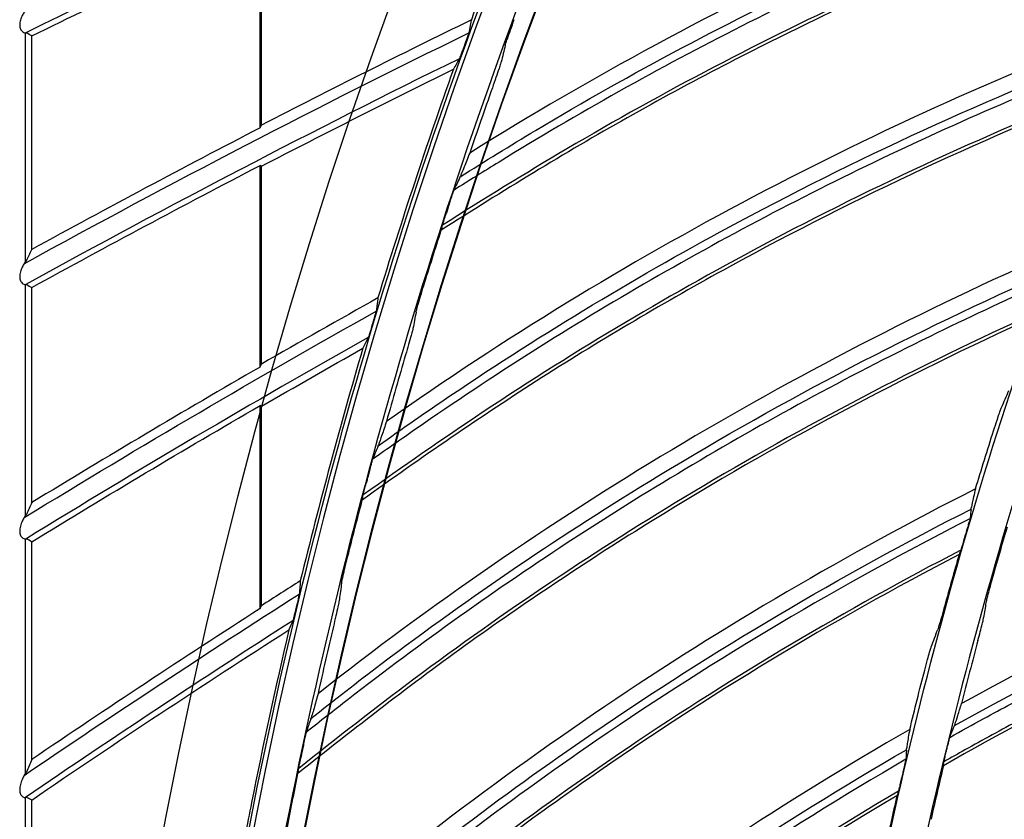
# Model space of a CAD drawing. Header units: centimetres. Extents: x 8435 to 34224, y 15581 to 23928.
# Tile 797 of 1056: x 14681.78 to 14687.27, y 23893.93 to 23898.38. Entities that reach past the tile are written whole.
import ezdxf

# ---------------------------------------------------------------- set-up
doc = ezdxf.new("R2010")
doc.units = ezdxf.units.CM
doc.header["$LTSCALE"] = 0.2
doc.layers.add('1', color=7, linetype='Continuous', true_color=0xffffff)

# ---------------------------------------------------------------- blocks, each defined once
blk = doc.blocks.new('A$C992146fe')
at = {"layer": '1', "color": 0, "linetype": 'Continuous'}
for p, q in [((509.643, 345.178), (509.643, 347.415)), ((509.657, 345.208), (509.657, 347.406)), ((507.026, 346.237), (507.026, 343.68)), ((507.099, 343.825), (507.099, 346.202)), ((509.643, 342.517), (509.643, 344.76)), ((509.657, 342.548), (509.657, 344.751)), ((507.026, 343.433), (507.026, 340.855)), ((507.099, 341.006), (507.099, 343.401)), ((509.643, 339.825), (509.643, 342.087)), ((509.657, 339.858), (509.657, 342.079)), ((507.026, 340.6), (507.026, 337.985)), ((507.099, 338.145), (507.099, 340.57)), ((507.026, 337.722), (507.026, 335.051)), ((507.099, 335.22), (507.099, 337.695))]:
    blk.add_line(p, q, dxfattribs=at)
at = {"layer": '1', "color": 0, "linetype": 'Continuous', "extrusion": (0, 0, -1)}
for radius in [59.146, 58.16, 57.606, 57.6]:
    blk.add_circle((-566.677, 326.301), radius, dxfattribs=at)
at = {"layer": '1', "color": 0, "linetype": 'Continuous'}
for centre, radius, start, end in [((558.165, 242.394), 115.75, 112.93922, 116.21606), ((562.883, 242.05), 115.75, 116.1534, 118.84999), ((562.883, 242.05), 116.06, 117.30461, 118.7273), ((567.613, 241.97), 115.75, 119.36778, 121.55934), ((567.613, 241.97), 116.06, 119.96528, 121.4259), ((572.339, 242.157), 116.06, 122.69749, 124.20279), ((572.339, 242.157), 115.75, 122.58209, 124.34805)]:
    blk.add_arc(centre, radius, start, end, dxfattribs=at)
at = {"layer": '1', "color": 0, "linetype": 'Continuous', "extrusion": (0, 0, -1)}
for centre, radius, start, end in [((-558.165, 242.394), 115.688, 63.8065, 65.20245), ((-562.883, 242.05), 115.962, 61.19823, 63.9554), ((-562.883, 242.05), 115.688, 61.1717, 62.60026), ((-567.613, 241.97), 115.962, 58.49523, 60.74102), ((-567.613, 241.97), 115.688, 58.46148, 59.92846), ((-572.339, 242.157), 115.962, 55.71343, 57.52671), ((-572.339, 242.157), 115.688, 55.67193, 57.37322)]:
    blk.add_arc(centre, radius, start, end, dxfattribs=at)
at = {"layer": '1', "color": 0, "linetype": 'Continuous'}
for points, knots in [([(624.857, 326.301), (624.857, 328.223), (624.762, 330.138), (624.383, 333.958), (624.098, 335.86), (622.977, 341.462), (621.873, 345.087), (619.685, 350.361), (618.862, 352.1), (617.053, 355.475), (616.072, 357.106), (612.907, 361.834), (610.5, 364.768), (606.433, 368.83), (605.008, 370.119), (602.065, 372.53), (600.541, 373.658), (597.389, 375.762), (595.761, 376.737), (592.4, 378.533), (590.656, 379.357), (585.357, 381.547), (581.728, 382.644), (574.279, 384.124), (570.423, 384.503), (562.822, 384.498), (559.05, 384.127), (553.436, 383.011), (551.564, 382.542), (547.912, 381.432), (546.124, 380.791), (540.872, 378.614), (537.512, 376.823), (531.127, 372.556), (528.194, 370.144), (524.172, 366.123), (522.894, 364.715), (520.468, 361.762), (519.32, 360.213), (516.144, 355.459), (514.358, 352.117), (512.171, 346.846), (511.523, 345.038), (510.409, 341.37), (509.947, 339.523), (508.836, 333.94), (508.46, 330.166), (508.456, 324.423), (508.55, 322.501), (508.923, 318.712), (509.201, 316.836), (509.938, 313.119), (510.397, 311.278), (511.5, 307.633), (512.147, 305.818), (514.341, 300.515), (516.129, 297.171), (519.287, 292.434), (520.42, 290.902), (522.851, 287.935), (524.139, 286.513), (528.17, 282.478), (531.097, 280.071), (535.849, 276.887), (537.503, 275.893), (540.87, 274.09), (542.588, 273.277), (547.839, 271.097), (551.472, 269.985), (559.009, 268.478), (562.79, 268.106), (568.476, 268.098), (570.374, 268.188), (574.175, 268.557), (576.084, 268.838), (581.697, 269.948), (585.325, 271.045), (590.597, 273.218), (592.332, 274.034), (595.718, 275.839), (597.353, 276.817), (602.091, 279.975), (605.028, 282.374), (609.092, 286.424), (610.388, 287.85), (612.809, 290.791), (613.941, 292.314), (616.051, 295.461), (617.029, 297.086), (618.83, 300.439), (619.656, 302.175), (621.864, 307.483), (622.973, 311.125), (624.099, 316.741), (624.384, 318.646), (624.762, 322.463), (624.857, 324.379), (624.857, 326.301)], [0, 0, 0, 0, 0.015625, 0.015625, 0.03125, 0.03125, 0.0625, 0.0625, 0.078125, 0.078125, 0.09375, 0.09375, 0.125, 0.125, 0.140625, 0.140625, 0.15625, 0.15625, 0.171875, 0.171875, 0.1875, 0.1875, 0.21875, 0.21875, 0.25, 0.25, 0.28125, 0.28125, 0.296875, 0.296875, 0.3125, 0.3125, 0.34375, 0.34375, 0.375, 0.375, 0.390625, 0.390625, 0.40625, 0.40625, 0.4375, 0.4375, 0.453125, 0.453125, 0.46875, 0.46875, 0.5, 0.5, 0.515625, 0.515625, 0.53125, 0.53125, 0.546875, 0.546875, 0.5625, 0.5625, 0.59375, 0.59375, 0.609375, 0.609375, 0.625, 0.625, 0.65625, 0.65625, 0.671875, 0.671875, 0.6875, 0.6875, 0.71875, 0.71875, 0.75, 0.75, 0.765625, 0.765625, 0.78125, 0.78125, 0.8125, 0.8125, 0.828125, 0.828125, 0.84375, 0.84375, 0.875, 0.875, 0.890625, 0.890625, 0.90625, 0.90625, 0.921875, 0.921875, 0.9375, 0.9375, 0.96875, 0.96875, 0.984375, 0.984375, 1, 1, 1, 1]), ([(624.457, 326.301), (624.457, 324.392), (624.363, 322.49), (623.987, 318.698), (623.704, 316.807), (622.586, 311.229), (621.485, 307.612), (619.292, 302.341), (618.472, 300.616), (616.683, 297.287), (615.712, 295.673), (613.616, 292.547), (612.491, 291.035), (610.088, 288.114), (608.801, 286.698), (604.764, 282.676), (601.848, 280.293), (597.142, 277.157), (595.518, 276.185), (592.155, 274.394), (590.433, 273.583), (585.196, 271.424), (581.593, 270.335), (576.02, 269.233), (574.124, 268.954), (570.349, 268.587), (568.464, 268.498), (562.817, 268.506), (559.061, 268.875), (551.576, 270.373), (547.969, 271.476), (542.753, 273.642), (541.048, 274.449), (537.703, 276.24), (536.061, 277.227), (531.341, 280.388), (528.434, 282.779), (524.431, 286.787), (523.152, 288.199), (520.738, 291.145), (519.613, 292.667), (516.476, 297.371), (514.701, 300.693), (512.522, 305.959), (511.879, 307.761), (510.784, 311.382), (510.328, 313.21), (509.596, 316.901), (509.32, 318.764), (508.95, 322.527), (508.856, 324.436), (508.86, 330.139), (509.234, 333.888), (510.337, 339.432), (510.796, 341.267), (511.902, 344.909), (512.546, 346.705), (514.717, 351.939), (516.491, 355.258), (519.645, 359.98), (520.786, 361.518), (523.195, 364.451), (524.464, 365.849), (528.459, 369.842), (531.371, 372.238), (537.713, 376.476), (541.049, 378.255), (546.265, 380.417), (548.041, 381.053), (551.667, 382.155), (553.527, 382.621), (559.102, 383.73), (562.848, 384.098), (570.397, 384.103), (574.227, 383.727), (581.624, 382.256), (585.229, 381.167), (590.491, 378.992), (592.223, 378.174), (595.561, 376.39), (597.178, 375.422), (600.308, 373.333), (601.822, 372.212), (604.745, 369.818), (606.16, 368.538), (610.199, 364.503), (612.589, 361.59), (615.733, 356.894), (616.707, 355.275), (618.503, 351.923), (619.321, 350.195), (621.494, 344.958), (622.59, 341.358), (623.704, 335.794), (623.987, 333.905), (624.363, 330.112), (624.457, 328.209), (624.457, 326.301)], [0, 0, 0, 0, 0.015625, 0.015625, 0.03125, 0.03125, 0.0625, 0.0625, 0.078125, 0.078125, 0.09375, 0.09375, 0.109375, 0.109375, 0.125, 0.125, 0.15625, 0.15625, 0.171875, 0.171875, 0.1875, 0.1875, 0.21875, 0.21875, 0.234375, 0.234375, 0.25, 0.25, 0.28125, 0.28125, 0.3125, 0.3125, 0.328125, 0.328125, 0.34375, 0.34375, 0.375, 0.375, 0.390625, 0.390625, 0.40625, 0.40625, 0.4375, 0.4375, 0.453125, 0.453125, 0.46875, 0.46875, 0.484375, 0.484375, 0.5, 0.5, 0.53125, 0.53125, 0.546875, 0.546875, 0.5625, 0.5625, 0.59375, 0.59375, 0.609375, 0.609375, 0.625, 0.625, 0.65625, 0.65625, 0.6875, 0.6875, 0.703125, 0.703125, 0.71875, 0.71875, 0.75, 0.75, 0.78125, 0.78125, 0.8125, 0.8125, 0.828125, 0.828125, 0.84375, 0.84375, 0.859375, 0.859375, 0.875, 0.875, 0.90625, 0.90625, 0.921875, 0.921875, 0.9375, 0.9375, 0.96875, 0.96875, 0.984375, 0.984375, 1, 1, 1, 1]), ([(617.857, 326.301), (617.857, 329.683), (617.525, 333.009), (616.55, 337.917), (616.145, 339.539), (615.17, 342.756), (614.598, 344.354), (612.671, 349.005), (611.098, 351.945), (608.311, 356.12), (607.307, 357.476), (605.166, 360.085), (604.039, 361.327), (600.496, 364.869), (597.918, 366.989), (593.721, 369.796), (592.266, 370.668), (589.31, 372.247), (587.801, 372.961), (584.721, 374.237), (583.15, 374.801), (579.945, 375.775), (578.302, 376.187), (573.346, 377.174), (570.023, 377.499), (565.015, 377.502), (563.341, 377.421), (559.985, 377.092), (558.312, 376.844), (553.387, 375.864), (550.196, 374.898), (545.547, 372.976), (544.012, 372.251), (541.046, 370.666), (539.611, 369.806), (535.449, 367.027), (532.863, 364.911), (528.081, 360.135), (525.958, 357.543), (523.176, 353.385), (522.315, 351.953), (520.729, 348.992), (520.003, 347.457), (518.074, 342.804), (517.105, 339.612), (515.794, 333.053), (515.458, 329.66), (515.456, 322.977), (515.779, 319.657), (516.759, 314.707), (517.17, 313.061), (518.143, 309.851), (518.705, 308.279), (519.979, 305.197), (520.691, 303.688), (522.266, 300.734), (523.134, 299.283), (525.942, 295.075), (528.06, 292.495), (531.597, 288.951), (532.837, 287.824), (535.439, 285.684), (536.799, 284.675), (540.975, 281.881), (543.914, 280.307), (548.557, 278.378), (550.153, 277.804), (553.374, 276.825), (554.997, 276.418), (559.906, 275.438), (563.229, 275.104), (569.981, 275.097), (573.323, 275.427), (578.23, 276.398), (579.851, 276.801), (583.064, 277.772), (584.663, 278.342), (589.322, 280.268), (592.265, 281.838), (597.829, 285.546), (600.467, 287.706), (605.198, 292.43), (607.318, 295.005), (610.125, 299.193), (610.999, 300.648), (612.584, 303.607), (613.299, 305.116), (615.218, 309.736), (616.2, 312.946), (617.525, 319.571), (617.857, 322.918), (617.857, 326.301)], [0, 0, 0, 0, 0.03125, 0.03125, 0.046875, 0.046875, 0.0625, 0.0625, 0.09375, 0.09375, 0.109375, 0.109375, 0.125, 0.125, 0.15625, 0.15625, 0.171875, 0.171875, 0.1875, 0.1875, 0.203125, 0.203125, 0.21875, 0.21875, 0.25, 0.25, 0.265625, 0.265625, 0.28125, 0.28125, 0.3125, 0.3125, 0.328125, 0.328125, 0.34375, 0.34375, 0.375, 0.375, 0.40625, 0.40625, 0.421875, 0.421875, 0.4375, 0.4375, 0.46875, 0.46875, 0.5, 0.5, 0.53125, 0.53125, 0.546875, 0.546875, 0.5625, 0.5625, 0.578125, 0.578125, 0.59375, 0.59375, 0.625, 0.625, 0.640625, 0.640625, 0.65625, 0.65625, 0.6875, 0.6875, 0.703125, 0.703125, 0.71875, 0.71875, 0.75, 0.75, 0.78125, 0.78125, 0.796875, 0.796875, 0.8125, 0.8125, 0.84375, 0.84375, 0.875, 0.875, 0.90625, 0.90625, 0.921875, 0.921875, 0.9375, 0.9375, 0.96875, 0.96875, 1, 1, 1, 1]), ([(617.457, 326.301), (617.457, 322.944), (617.128, 319.623), (615.813, 313.05), (614.839, 309.865), (612.935, 305.282), (612.225, 303.784), (610.653, 300.849), (609.785, 299.405), (607, 295.249), (604.897, 292.694), (600.203, 288.008), (597.585, 285.864), (592.065, 282.186), (589.145, 280.627), (584.523, 278.717), (582.936, 278.151), (579.748, 277.188), (578.139, 276.788), (573.27, 275.824), (569.955, 275.497), (563.256, 275.504), (559.959, 275.836), (555.088, 276.808), (553.477, 277.212), (550.282, 278.183), (548.698, 278.752), (544.092, 280.666), (541.176, 282.228), (537.032, 285), (535.683, 286.001), (533.101, 288.125), (531.871, 289.242), (528.362, 292.759), (526.26, 295.319), (523.474, 299.494), (522.613, 300.934), (521.05, 303.865), (520.344, 305.362), (519.08, 308.42), (518.522, 309.98), (517.557, 313.164), (517.149, 314.798), (516.176, 319.709), (515.856, 323.004), (515.858, 329.634), (516.192, 333.001), (517.492, 339.508), (518.453, 342.675), (520.367, 347.292), (521.088, 348.815), (522.661, 351.752), (523.515, 353.174), (526.276, 357.299), (528.383, 359.87), (533.127, 364.61), (535.693, 366.709), (539.822, 369.466), (541.246, 370.32), (544.189, 371.892), (545.712, 372.611), (550.324, 374.518), (553.491, 375.477), (558.378, 376.449), (560.037, 376.695), (563.367, 377.022), (565.028, 377.102), (569.997, 377.099), (573.293, 376.776), (578.211, 375.798), (579.841, 375.388), (583.021, 374.422), (584.58, 373.863), (587.636, 372.596), (589.134, 371.888), (592.066, 370.321), (593.509, 369.456), (597.674, 366.671), (600.231, 364.568), (603.747, 361.053), (604.865, 359.821), (606.989, 357.232), (607.986, 355.887), (610.751, 351.745), (612.311, 348.827), (614.224, 344.213), (614.791, 342.627), (615.758, 339.436), (616.16, 337.826), (617.128, 332.957), (617.457, 329.657), (617.457, 326.301)], [0, 0, 0, 0, 0.03125, 0.03125, 0.0625, 0.0625, 0.078125, 0.078125, 0.09375, 0.09375, 0.125, 0.125, 0.15625, 0.15625, 0.1875, 0.1875, 0.203125, 0.203125, 0.21875, 0.21875, 0.25, 0.25, 0.28125, 0.28125, 0.296875, 0.296875, 0.3125, 0.3125, 0.34375, 0.34375, 0.359375, 0.359375, 0.375, 0.375, 0.40625, 0.40625, 0.421875, 0.421875, 0.4375, 0.4375, 0.453125, 0.453125, 0.46875, 0.46875, 0.5, 0.5, 0.53125, 0.53125, 0.5625, 0.5625, 0.578125, 0.578125, 0.59375, 0.59375, 0.625, 0.625, 0.65625, 0.65625, 0.671875, 0.671875, 0.6875, 0.6875, 0.71875, 0.71875, 0.734375, 0.734375, 0.75, 0.75, 0.78125, 0.78125, 0.796875, 0.796875, 0.8125, 0.8125, 0.828125, 0.828125, 0.84375, 0.84375, 0.875, 0.875, 0.890625, 0.890625, 0.90625, 0.90625, 0.9375, 0.9375, 0.953125, 0.953125, 0.96875, 0.96875, 1, 1, 1, 1]), ([(512.978, 348.877), (512.941, 348.79), (512.905, 348.703), (512.563, 347.879), (512.272, 347.134), (511.996, 346.381)], [0, 0, 0, 0, 0.105986, 0.105986, 1, 1, 1, 1]), ([(511.87, 344.633), (512.149, 344.808), (512.428, 344.981), (513.781, 345.79), (514.886, 346.376), (517.495, 347.594), (519.02, 348.19), (520.578, 348.684)], [0, 0, 0, 0, 0.102422, 0.102422, 0.490976, 0.490976, 1, 1, 1, 1]), ([(520.548, 348.581), (520.12, 348.444), (519.694, 348.3), (518.785, 347.973), (518.303, 347.789), (517.346, 347.4), (516.872, 347.196), (515.932, 346.768), (515.467, 346.544), (514.545, 346.078), (514.09, 345.835), (513.189, 345.331), (512.744, 345.069), (512.137, 344.695), (511.969, 344.591), (511.803, 344.486)], [0, 0, 0, 0, 0.139285, 0.139285, 0.299232, 0.299232, 0.45918, 0.45918, 0.619129, 0.619129, 0.779079, 0.779079, 0.939028, 0.939028, 1, 1, 1, 1]), ([(520.391, 348.252), (519.024, 347.806), (517.683, 347.28), (515.243, 346.158), (514.135, 345.578), (512.593, 344.669), (512.132, 344.384), (511.674, 344.095)], [0, 0, 0, 0, 0.445352, 0.445352, 0.832229, 0.832229, 1, 1, 1, 1]), ([(520.364, 348.206), (518.843, 347.708), (517.35, 347.111), (515.155, 346.061), (514.437, 345.688), (513.029, 344.896), (512.342, 344.472), (511.661, 344.039)], [0, 0, 0, 0, 0.5, 0.5, 0.75, 0.75, 1, 1, 1, 1]), ([(507.03, 346.484), (507.026, 346.48), (507.021, 346.474), (507.009, 346.456), (507.001, 346.443), (506.986, 346.414), (506.978, 346.397), (506.971, 346.37), (506.968, 346.361), (506.968, 346.351)], [0, 0, 0, 0, 0.214851, 0.214851, 0.516744, 0.516744, 0.833556, 0.833556, 1, 1, 1, 1]), ([(511.996, 346.381), (511.993, 346.37), (511.991, 346.359), (511.988, 346.343), (511.987, 346.337), (511.985, 346.326), (511.984, 346.321), (511.982, 346.31), (511.981, 346.304), (511.979, 346.293), (511.978, 346.287), (511.976, 346.276), (511.975, 346.271), (511.973, 346.26), (511.972, 346.254), (511.971, 346.249)], [0, 0, 0, 0, 0.25, 0.25, 0.375, 0.375, 0.5, 0.5, 0.625, 0.625, 0.75, 0.75, 0.875, 0.875, 1, 1, 1, 1]), ([(512.373, 346.095), (512.374, 346.1), (512.377, 346.109), (512.385, 346.134), (512.391, 346.152), (512.408, 346.201), (512.42, 346.235), (512.446, 346.307), (512.46, 346.346), (512.474, 346.385)], [0, 0, 0, 0, 0.160755, 0.160755, 0.363429, 0.363429, 0.671928, 0.671928, 1, 1, 1, 1]), ([(506.966, 346.324), (506.965, 346.317), (506.965, 346.309), (506.968, 346.294), (506.97, 346.287), (506.976, 346.274), (506.98, 346.269), (506.989, 346.257), (506.995, 346.252), (507.007, 346.243), (507.013, 346.24), (507.023, 346.237), (507.028, 346.237), (507.031, 346.237)], [0, 0, 0, 0, 0.140689, 0.140689, 0.282695, 0.282695, 0.412387, 0.412387, 0.608848, 0.608848, 0.809355, 0.809355, 1, 1, 1, 1]), ([(510.958, 341.639), (511.226, 341.83), (511.496, 342.018), (512.804, 342.899), (513.875, 343.544), (516.414, 344.901), (517.905, 345.579), (519.434, 346.157)], [0, 0, 0, 0, 0.102457, 0.102457, 0.491008, 0.491008, 1, 1, 1, 1]), ([(511.971, 346.249), (511.971, 346.247), (511.97, 346.244), (511.967, 346.235), (511.965, 346.23), (511.96, 346.213), (511.956, 346.202), (511.946, 346.173), (511.939, 346.154), (511.931, 346.133), (511.93, 346.129), (511.929, 346.126)], [0, 0, 0, 0, 0.166595, 0.166595, 0.331285, 0.331285, 0.583805, 0.583805, 0.937415, 0.937415, 1, 1, 1, 1]), ([(519.409, 346.052), (518.989, 345.892), (518.572, 345.725), (517.682, 345.35), (517.21, 345.139), (516.276, 344.699), (515.814, 344.47), (514.898, 343.992), (514.446, 343.743), (513.551, 343.228), (513.109, 342.961), (512.237, 342.408), (511.807, 342.123), (511.221, 341.716), (511.059, 341.603), (510.898, 341.49)], [0, 0, 0, 0, 0.139257, 0.139257, 0.299207, 0.299207, 0.459156, 0.459156, 0.619107, 0.619107, 0.779059, 0.779059, 0.93901, 0.93901, 1, 1, 1, 1]), ([(511.918, 346.095), (511.91, 346.074), (511.902, 346.052), (511.889, 346.016), (511.883, 346.001), (511.875, 345.979), (511.872, 345.971), (511.867, 345.959), (511.865, 345.955), (511.864, 345.951), (511.863, 345.95), (511.863, 345.949)], [0, 0, 0, 0, 0.352956, 0.352956, 0.610695, 0.610695, 0.79336, 0.79336, 0.932721, 0.932721, 1, 1, 1, 1]), ([(511.929, 346.126), (511.928, 346.123), (511.927, 346.121), (511.926, 346.117), (511.925, 346.116), (511.924, 346.113), (511.924, 346.112), (511.923, 346.109), (511.923, 346.108), (511.922, 346.106), (511.921, 346.104), (511.92, 346.102), (511.92, 346.1), (511.919, 346.098), (511.918, 346.097), (511.918, 346.095)], [0, 0, 0, 0, 0.25, 0.25, 0.375, 0.375, 0.5, 0.5, 0.625, 0.625, 0.75, 0.75, 0.875, 0.875, 1, 1, 1, 1]), ([(512.329, 345.915), (512.327, 345.91), (512.325, 345.901), (512.317, 345.876), (512.311, 345.858), (512.294, 345.809), (512.282, 345.775), (512.257, 345.703), (512.244, 345.664), (512.23, 345.625)], [0, 0, 0, 0, 0.161226, 0.161226, 0.364309, 0.364309, 0.672729, 0.672729, 1, 1, 1, 1]), ([(519.27, 345.715), (517.929, 345.195), (516.619, 344.598), (514.243, 343.346), (513.168, 342.707), (511.677, 341.715), (511.233, 341.406), (510.792, 341.092)], [0, 0, 0, 0, 0.445328, 0.445328, 0.832212, 0.832212, 1, 1, 1, 1]), ([(519.246, 345.668), (517.754, 345.088), (516.296, 344.411), (514.161, 343.243), (513.464, 342.832), (512.101, 341.965), (511.438, 341.505), (510.781, 341.035)], [0, 0, 0, 0, 0.5, 0.5, 0.75, 0.75, 1, 1, 1, 1]), ([(511.978, 344.898), (511.956, 344.841), (511.935, 344.787), (511.906, 344.717), (511.897, 344.693), (511.883, 344.661), (511.878, 344.65), (511.874, 344.64)], [0, 0, 0, 0, 0.51728, 0.51728, 0.825009, 0.825009, 1, 1, 1, 1]), ([(511.868, 344.628), (511.856, 344.603), (511.845, 344.578), (511.825, 344.535), (511.816, 344.517), (511.807, 344.499)], [0, 0, 0, 0, 0.574879, 0.574879, 1, 1, 1, 1]), ([(511.759, 344.359), (511.767, 344.384), (511.776, 344.409), (511.788, 344.444), (511.792, 344.456), (511.798, 344.474), (511.801, 344.481), (511.805, 344.492), (511.806, 344.495), (511.807, 344.498), (511.807, 344.498), (511.807, 344.499)], [0, 0, 0, 0, 0.438186, 0.438186, 0.662404, 0.662404, 0.838711, 0.838711, 0.97236, 0.97236, 1, 1, 1, 1]), ([(511.759, 344.359), (511.756, 344.35), (511.753, 344.34), (511.743, 344.31), (511.736, 344.288), (511.724, 344.252), (511.719, 344.237), (511.714, 344.222)], [0, 0, 0, 0, 0.203292, 0.203292, 0.674818, 0.674818, 1, 1, 1, 1]), ([(511.666, 344.066), (511.667, 344.068), (511.668, 344.073), (511.671, 344.085), (511.674, 344.094), (511.682, 344.119), (511.687, 344.136), (511.699, 344.176), (511.707, 344.199), (511.714, 344.222)], [0, 0, 0, 0, 0.152599, 0.152599, 0.344399, 0.344399, 0.63509, 0.63509, 1, 1, 1, 1]), ([(507.03, 343.686), (507.026, 343.682), (507.021, 343.676), (507.009, 343.657), (507.001, 343.643), (506.986, 343.612), (506.978, 343.595), (506.971, 343.567), (506.968, 343.557), (506.968, 343.547)], [0, 0, 0, 0, 0.210199, 0.210199, 0.513031, 0.513031, 0.833369, 0.833369, 1, 1, 1, 1]), ([(506.966, 343.52), (506.965, 343.512), (506.965, 343.504), (506.968, 343.489), (506.97, 343.481), (506.976, 343.469), (506.98, 343.464), (506.989, 343.452), (506.995, 343.447), (507.007, 343.439), (507.013, 343.436), (507.023, 343.433), (507.027, 343.433), (507.031, 343.434)], [0, 0, 0, 0, 0.142389, 0.142389, 0.286379, 0.286379, 0.416177, 0.416177, 0.605778, 0.605778, 0.799273, 0.799273, 1, 1, 1, 1]), ([(510.209, 338.601), (510.467, 338.806), (510.726, 339.009), (511.984, 339.959), (513.018, 340.661), (515.481, 342.154), (516.932, 342.911), (518.427, 343.571)], [0, 0, 0, 0, 0.10246, 0.10246, 0.491031, 0.491031, 1, 1, 1, 1]), ([(518.409, 343.465), (517.998, 343.283), (517.59, 343.093), (516.722, 342.67), (516.263, 342.435), (515.354, 341.945), (514.904, 341.691), (514.017, 341.164), (513.578, 340.891), (512.713, 340.328), (512.286, 340.037), (511.445, 339.438), (511.03, 339.13), (510.467, 338.692), (510.312, 338.571), (510.158, 338.449)], [0, 0, 0, 0, 0.139213, 0.139213, 0.299172, 0.299172, 0.45913, 0.45913, 0.61909, 0.61909, 0.77905, 0.77905, 0.93901, 0.93901, 1, 1, 1, 1]), ([(511.381, 343.127), (511.382, 343.132), (511.384, 343.141), (511.391, 343.167), (511.396, 343.185), (511.41, 343.235), (511.42, 343.27), (511.442, 343.343), (511.454, 343.382), (511.466, 343.422)], [0, 0, 0, 0, 0.160745, 0.160745, 0.363408, 0.363408, 0.671903, 0.671903, 1, 1, 1, 1]), ([(510.955, 343.285), (510.954, 343.274), (510.953, 343.263), (510.95, 343.246), (510.95, 343.24), (510.948, 343.229), (510.948, 343.224), (510.946, 343.212), (510.946, 343.207), (510.944, 343.196), (510.943, 343.19), (510.942, 343.179), (510.941, 343.173), (510.94, 343.162), (510.939, 343.157), (510.939, 343.151)], [0, 0, 0, 0, 0.25, 0.25, 0.375, 0.375, 0.5, 0.5, 0.625, 0.625, 0.75, 0.75, 0.875, 0.875, 1, 1, 1, 1]), ([(518.288, 343.121), (516.978, 342.529), (515.702, 341.862), (513.397, 340.483), (512.358, 339.787), (510.923, 338.716), (510.497, 338.383), (510.073, 338.046)], [0, 0, 0, 0, 0.445298, 0.445298, 0.832207, 0.832207, 1, 1, 1, 1]), ([(510.939, 343.151), (510.938, 343.15), (510.938, 343.146), (510.935, 343.137), (510.934, 343.132), (510.929, 343.115), (510.926, 343.103), (510.917, 343.074), (510.912, 343.055), (510.905, 343.033), (510.904, 343.029), (510.903, 343.026)], [0, 0, 0, 0, 0.166591, 0.166591, 0.331277, 0.331277, 0.583797, 0.583797, 0.937414, 0.937414, 1, 1, 1, 1]), ([(518.266, 343.072), (516.808, 342.412), (515.389, 341.657), (513.32, 340.376), (512.647, 339.928), (511.333, 338.989), (510.696, 338.493), (510.065, 337.989)], [0, 0, 0, 0, 0.5, 0.5, 0.75, 0.75, 1, 1, 1, 1]), ([(510.894, 342.995), (510.887, 342.973), (510.881, 342.95), (510.87, 342.914), (510.865, 342.899), (510.858, 342.877), (510.855, 342.868), (510.851, 342.856), (510.849, 342.851), (510.848, 342.847), (510.847, 342.846), (510.847, 342.846)], [0, 0, 0, 0, 0.352965, 0.352965, 0.610702, 0.610702, 0.793364, 0.793364, 0.932722, 0.932722, 1, 1, 1, 1]), ([(510.903, 343.026), (510.903, 343.023), (510.902, 343.021), (510.901, 343.017), (510.9, 343.016), (510.899, 343.013), (510.899, 343.012), (510.898, 343.009), (510.898, 343.008), (510.897, 343.005), (510.897, 343.004), (510.896, 343.001), (510.896, 343), (510.895, 342.997), (510.894, 342.996), (510.894, 342.995)], [0, 0, 0, 0, 0.25, 0.25, 0.375, 0.375, 0.5, 0.5, 0.625, 0.625, 0.75, 0.75, 0.875, 0.875, 1, 1, 1, 1]), ([(511.346, 342.945), (511.345, 342.94), (511.343, 342.931), (511.336, 342.905), (511.331, 342.887), (511.317, 342.837), (511.308, 342.802), (511.287, 342.729), (511.275, 342.69), (511.263, 342.65)], [0, 0, 0, 0, 0.161224, 0.161224, 0.364308, 0.364308, 0.672732, 0.672732, 1, 1, 1, 1]), ([(517.814, 341.807), (517.827, 341.847), (517.84, 341.887), (517.862, 341.953), (517.871, 341.98), (517.885, 342.021), (517.89, 342.036), (517.898, 342.055), (517.9, 342.061), (517.902, 342.065)], [0, 0, 0, 0, 0.369141, 0.369141, 0.653152, 0.653152, 0.859841, 0.859841, 1, 1, 1, 1]), ([(511.051, 341.91), (511.033, 341.854), (511.016, 341.802), (510.985, 341.714), (510.972, 341.676), (510.961, 341.648)], [0, 0, 0, 0, 0.495476, 0.495476, 1, 1, 1, 1]), ([(517.378, 338.524), (519.477, 339.692), (521.687, 340.658), (524.381, 341.534), (524.792, 341.66), (525.204, 341.778)], [0, 0, 0, 0, 0.848461, 0.848461, 1, 1, 1, 1]), ([(517.327, 338.392), (517.452, 338.463), (517.578, 338.532), (517.908, 338.713), (518.113, 338.822), (518.524, 339.036), (518.73, 339.142), (519.146, 339.348), (519.354, 339.45), (519.773, 339.649), (519.983, 339.746), (520.406, 339.938), (520.618, 340.031), (521.044, 340.214), (521.258, 340.304), (521.688, 340.479), (521.904, 340.564), (522.336, 340.731), (522.554, 340.813), (522.989, 340.972), (523.208, 341.049), (523.647, 341.2), (523.867, 341.273), (524.309, 341.415), (524.53, 341.485), (524.897, 341.595), (525.042, 341.638), (525.187, 341.68)], [0, 0, 0, 0, 0.050585, 0.050585, 0.132069, 0.132069, 0.213554, 0.213554, 0.295038, 0.295038, 0.376523, 0.376523, 0.458007, 0.458007, 0.539492, 0.539492, 0.620976, 0.620976, 0.702461, 0.702461, 0.783945, 0.783945, 0.86543, 0.86543, 0.946914, 0.946914, 1, 1, 1, 1]), ([(510.862, 341.36), (510.869, 341.385), (510.876, 341.411), (510.886, 341.447), (510.889, 341.458), (510.895, 341.477), (510.897, 341.485), (510.9, 341.495), (510.901, 341.499), (510.902, 341.501), (510.902, 341.502), (510.903, 341.502)], [0, 0, 0, 0, 0.438149, 0.438149, 0.662387, 0.662387, 0.838699, 0.838699, 0.972359, 0.972359, 1, 1, 1, 1]), ([(525.099, 341.441), (524.904, 341.384), (524.709, 341.325), (524.293, 341.196), (524.072, 341.125), (523.631, 340.978), (523.412, 340.903), (522.974, 340.749), (522.756, 340.67), (522.322, 340.507), (522.106, 340.424), (521.674, 340.253), (521.459, 340.166), (521.031, 339.987), (520.818, 339.895), (520.394, 339.708), (520.182, 339.613), (519.762, 339.418), (519.552, 339.318), (519.135, 339.115), (518.927, 339.012), (518.514, 338.801), (518.308, 338.694), (517.899, 338.476), (517.696, 338.365), (517.416, 338.208), (517.338, 338.165), (517.261, 338.121)], [0, 0, 0, 0, 0.071629, 0.071629, 0.153186, 0.153186, 0.234743, 0.234743, 0.3163, 0.3163, 0.397857, 0.397857, 0.479414, 0.479414, 0.560971, 0.560971, 0.642528, 0.642528, 0.724085, 0.724085, 0.805641, 0.805641, 0.887198, 0.887198, 0.968755, 0.968755, 1, 1, 1, 1]), ([(510.862, 341.36), (510.859, 341.351), (510.857, 341.341), (510.848, 341.31), (510.842, 341.288), (510.833, 341.251), (510.829, 341.236), (510.825, 341.221)], [0, 0, 0, 0, 0.203296, 0.203296, 0.674818, 0.674818, 1, 1, 1, 1]), ([(510.785, 341.063), (510.785, 341.065), (510.786, 341.069), (510.789, 341.082), (510.791, 341.092), (510.797, 341.117), (510.802, 341.134), (510.812, 341.174), (510.818, 341.198), (510.825, 341.221)], [0, 0, 0, 0, 0.152608, 0.152608, 0.344414, 0.344414, 0.635097, 0.635097, 1, 1, 1, 1]), ([(517.612, 341.158), (517.604, 341.128), (517.597, 341.098), (517.585, 341.046), (517.58, 341.023), (517.571, 340.981), (517.568, 340.963), (517.565, 340.947)], [0, 0, 0, 0, 0.332994, 0.332994, 0.665343, 0.665343, 1, 1, 1, 1]), ([(509.626, 335.527), (509.872, 335.745), (510.12, 335.962), (511.325, 336.979), (512.32, 337.736), (514.697, 339.36), (516.106, 340.194), (517.563, 340.934)], [0, 0, 0, 0, 0.102495, 0.102495, 0.491066, 0.491066, 1, 1, 1, 1]), ([(517.562, 340.927), (517.56, 340.911), (517.558, 340.894), (517.555, 340.865), (517.554, 340.852), (517.553, 340.84)], [0, 0, 0, 0, 0.57188, 0.57188, 1, 1, 1, 1]), ([(507.03, 340.861), (507.026, 340.856), (507.021, 340.849), (507.009, 340.83), (507.001, 340.815), (506.986, 340.783), (506.978, 340.764), (506.971, 340.735), (506.968, 340.725), (506.968, 340.714)], [0, 0, 0, 0, 0.205339, 0.205339, 0.509299, 0.509299, 0.833795, 0.833795, 1, 1, 1, 1]), ([(517.55, 340.827), (516.113, 340.095), (514.724, 339.27), (512.368, 337.657), (511.375, 336.902), (510.14, 335.861), (509.86, 335.615), (509.582, 335.368)], [0, 0, 0, 0, 0.499322, 0.499322, 0.884725, 0.884725, 1, 1, 1, 1]), ([(517.553, 340.84), (517.553, 340.839), (517.552, 340.836), (517.55, 340.827), (517.549, 340.822), (517.545, 340.807), (517.542, 340.796), (517.534, 340.77), (517.53, 340.754), (517.523, 340.731), (517.521, 340.724), (517.519, 340.717)], [0, 0, 0, 0, 0.165021, 0.165021, 0.328729, 0.328729, 0.558321, 0.558321, 0.871816, 0.871816, 1, 1, 1, 1]), ([(506.966, 340.686), (506.965, 340.679), (506.965, 340.671), (506.968, 340.655), (506.97, 340.647), (506.976, 340.635), (506.98, 340.629), (506.989, 340.618), (506.995, 340.613), (507.007, 340.606), (507.012, 340.603), (507.022, 340.6), (507.027, 340.6), (507.031, 340.601)], [0, 0, 0, 0, 0.144918, 0.144918, 0.291741, 0.291741, 0.42215, 0.42215, 0.605076, 0.605076, 0.791657, 0.791657, 1, 1, 1, 1]), ([(517.519, 340.717), (517.515, 340.704), (517.511, 340.691), (517.502, 340.659), (517.496, 340.64), (517.488, 340.612), (517.486, 340.604), (517.483, 340.595)], [0, 0, 0, 0, 0.324866, 0.324866, 0.791169, 0.791169, 1, 1, 1, 1]), ([(517.483, 340.595), (517.477, 340.575), (517.471, 340.554), (517.461, 340.519), (517.456, 340.505), (517.449, 340.482), (517.447, 340.474), (517.443, 340.462), (517.441, 340.458), (517.441, 340.456)], [0, 0, 0, 0, 0.352251, 0.352251, 0.636471, 0.636471, 0.840749, 0.840749, 1, 1, 1, 1]), ([(517.448, 340.477), (516.172, 339.816), (514.934, 339.081), (512.707, 337.578), (511.709, 336.828), (510.333, 335.681), (509.925, 335.325), (509.519, 334.965)], [0, 0, 0, 0, 0.445104, 0.445104, 0.832077, 0.832077, 1, 1, 1, 1]), ([(517.429, 340.428), (516.009, 339.69), (514.632, 338.859), (512.636, 337.468), (511.988, 336.984), (510.727, 335.974), (510.117, 335.445), (509.515, 334.907)], [0, 0, 0, 0, 0.5, 0.5, 0.75, 0.75, 1, 1, 1, 1]), ([(510.551, 340.11), (510.551, 340.114), (510.553, 340.124), (510.558, 340.15), (510.563, 340.168), (510.574, 340.219), (510.582, 340.254), (510.6, 340.328), (510.61, 340.369), (510.62, 340.409)], [0, 0, 0, 0, 0.16075, 0.16075, 0.363418, 0.363418, 0.671916, 0.671916, 1, 1, 1, 1]), ([(510.091, 340.135), (510.09, 340.124), (510.089, 340.112), (510.088, 340.096), (510.088, 340.09), (510.087, 340.079), (510.086, 340.073), (510.086, 340.062), (510.085, 340.056), (510.084, 340.045), (510.084, 340.04), (510.083, 340.028), (510.083, 340.023), (510.082, 340.012), (510.082, 340.006), (510.081, 340)], [0, 0, 0, 0, 0.25, 0.25, 0.375, 0.375, 0.5, 0.5, 0.625, 0.625, 0.75, 0.75, 0.875, 0.875, 1, 1, 1, 1]), ([(517.794, 340.145), (517.785, 340.113), (517.776, 340.08), (517.76, 340.02), (517.752, 339.991), (517.741, 339.947), (517.737, 339.931), (517.731, 339.905), (517.729, 339.896), (517.728, 339.892)], [0, 0, 0, 0, 0.298875, 0.298875, 0.590859, 0.590859, 0.804268, 0.804268, 1, 1, 1, 1]), ([(510.081, 340), (510.081, 339.999), (510.081, 339.996), (510.079, 339.986), (510.078, 339.981), (510.074, 339.964), (510.071, 339.952), (510.065, 339.922), (510.06, 339.903), (510.055, 339.88), (510.054, 339.877), (510.053, 339.874)], [0, 0, 0, 0, 0.166594, 0.166594, 0.331283, 0.331283, 0.583804, 0.583804, 0.937417, 0.937417, 1, 1, 1, 1]), ([(510.526, 339.926), (510.526, 339.921), (510.524, 339.912), (510.519, 339.886), (510.515, 339.867), (510.503, 339.816), (510.495, 339.781), (510.478, 339.707), (510.469, 339.667), (510.46, 339.627)], [0, 0, 0, 0, 0.161228, 0.161228, 0.364316, 0.364316, 0.67274, 0.67274, 1, 1, 1, 1]), ([(510.046, 339.842), (510.04, 339.82), (510.035, 339.797), (510.026, 339.76), (510.022, 339.745), (510.016, 339.722), (510.014, 339.713), (510.01, 339.701), (510.009, 339.696), (510.008, 339.692), (510.007, 339.691), (510.007, 339.69)], [0, 0, 0, 0, 0.352954, 0.352954, 0.610691, 0.610691, 0.793358, 0.793358, 0.93272, 0.93272, 1, 1, 1, 1]), ([(510.053, 339.874), (510.053, 339.871), (510.052, 339.868), (510.051, 339.864), (510.051, 339.863), (510.05, 339.86), (510.05, 339.859), (510.049, 339.856), (510.049, 339.855), (510.048, 339.852), (510.048, 339.851), (510.047, 339.848), (510.047, 339.847), (510.046, 339.844), (510.046, 339.843), (510.046, 339.842)], [0, 0, 0, 0, 0.25, 0.25, 0.375, 0.375, 0.5, 0.5, 0.625, 0.625, 0.75, 0.75, 0.875, 0.875, 1, 1, 1, 1]), ([(517.269, 339.859), (517.257, 339.817), (517.246, 339.776), (517.227, 339.708), (517.219, 339.681), (517.207, 339.64), (517.202, 339.625), (517.196, 339.605), (517.194, 339.599), (517.192, 339.595)], [0, 0, 0, 0, 0.373325, 0.373325, 0.655911, 0.655911, 0.861431, 0.861431, 1, 1, 1, 1]), ([(517.639, 339.472), (517.648, 339.505), (517.657, 339.537), (517.672, 339.598), (517.68, 339.627), (517.691, 339.671), (517.695, 339.687), (517.701, 339.713), (517.703, 339.722), (517.703, 339.726)], [0, 0, 0, 0, 0.298997, 0.298997, 0.590748, 0.590748, 0.804072, 0.804072, 1, 1, 1, 1]), ([(509.964, 339.59), (509.815, 338.95), (509.676, 338.31), (509.498, 337.417), (509.45, 337.167), (509.404, 336.917)], [0, 0, 0, 0, 0.719712, 0.719712, 1, 1, 1, 1]), ([(516.789, 335.838), (518.821, 337.118), (520.976, 338.202), (523.618, 339.223), (524.021, 339.371), (524.427, 339.511)], [0, 0, 0, 0, 0.848499, 0.848499, 1, 1, 1, 1]), ([(516.745, 335.704), (516.866, 335.781), (516.988, 335.858), (517.308, 336.055), (517.506, 336.175), (517.905, 336.412), (518.106, 336.528), (518.509, 336.757), (518.712, 336.87), (519.119, 337.091), (519.324, 337.2), (519.736, 337.414), (519.942, 337.519), (520.358, 337.724), (520.567, 337.825), (520.986, 338.024), (521.197, 338.121), (521.62, 338.311), (521.833, 338.404), (522.259, 338.586), (522.473, 338.675), (522.903, 338.849), (523.119, 338.934), (523.552, 339.101), (523.77, 339.182), (524.13, 339.312), (524.272, 339.363), (524.415, 339.412)], [0, 0, 0, 0, 0.050536, 0.050536, 0.132028, 0.132028, 0.213521, 0.213521, 0.295013, 0.295013, 0.376506, 0.376506, 0.457999, 0.457999, 0.539491, 0.539491, 0.620984, 0.620984, 0.702477, 0.702477, 0.783969, 0.783969, 0.865462, 0.865462, 0.946954, 0.946954, 1, 1, 1, 1]), ([(517.046, 339.14), (517.057, 339.181), (517.068, 339.222), (517.086, 339.288), (517.094, 339.316), (517.106, 339.357), (517.11, 339.372), (517.116, 339.392), (517.118, 339.398), (517.12, 339.402)], [0, 0, 0, 0, 0.369037, 0.369037, 0.653061, 0.653061, 0.859793, 0.859793, 1, 1, 1, 1]), ([(524.34, 339.169), (524.148, 339.101), (523.957, 339.032), (523.548, 338.88), (523.332, 338.797), (522.9, 338.628), (522.685, 338.541), (522.256, 338.363), (522.043, 338.272), (521.618, 338.086), (521.406, 337.991), (520.985, 337.797), (520.775, 337.698), (520.357, 337.496), (520.15, 337.394), (519.736, 337.184), (519.53, 337.077), (519.12, 336.86), (518.916, 336.749), (518.511, 336.524), (518.309, 336.409), (517.908, 336.177), (517.708, 336.058), (517.312, 335.818), (517.114, 335.696), (516.843, 335.525), (516.768, 335.478), (516.694, 335.43)], [0, 0, 0, 0, 0.071597, 0.071597, 0.153162, 0.153162, 0.234727, 0.234727, 0.316291, 0.316291, 0.397856, 0.397856, 0.479421, 0.479421, 0.560986, 0.560986, 0.642551, 0.642551, 0.724116, 0.724116, 0.80568, 0.80568, 0.887245, 0.887245, 0.96881, 0.96881, 1, 1, 1, 1]), ([(510.288, 338.877), (510.272, 338.818), (510.257, 338.762), (510.236, 338.689), (510.229, 338.665), (510.219, 338.631), (510.215, 338.62), (510.212, 338.61)], [0, 0, 0, 0, 0.517276, 0.517276, 0.825009, 0.825009, 1, 1, 1, 1]), ([(517.384, 338.54), (517.393, 338.567), (517.404, 338.599), (517.428, 338.676), (517.442, 338.721), (517.457, 338.77)], [0, 0, 0, 0, 0.496677, 0.496677, 1, 1, 1, 1]), ([(510.207, 338.596), (510.199, 338.57), (510.19, 338.545), (510.174, 338.5), (510.168, 338.481), (510.161, 338.461)], [0, 0, 0, 0, 0.574876, 0.574876, 1, 1, 1, 1]), ([(516.88, 338.481), (516.874, 338.45), (516.868, 338.421), (516.859, 338.368), (516.855, 338.344), (516.849, 338.302), (516.846, 338.284), (516.844, 338.268)], [0, 0, 0, 0, 0.332999, 0.332999, 0.665346, 0.665346, 1, 1, 1, 1]), ([(510.128, 338.318), (510.134, 338.343), (510.139, 338.369), (510.148, 338.405), (510.15, 338.417), (510.155, 338.436), (510.157, 338.444), (510.159, 338.454), (510.16, 338.458), (510.161, 338.461), (510.161, 338.461), (510.161, 338.461)], [0, 0, 0, 0, 0.438119, 0.438119, 0.662373, 0.662373, 0.838689, 0.838689, 0.972359, 0.972359, 1, 1, 1, 1]), ([(517.298, 338.28), (517.302, 338.297), (517.306, 338.313), (517.313, 338.343), (517.317, 338.356), (517.322, 338.377), (517.324, 338.385), (517.328, 338.397), (517.329, 338.401), (517.33, 338.405), (517.331, 338.406), (517.331, 338.406)], [0, 0, 0, 0, 0.305339, 0.305339, 0.574498, 0.574498, 0.77632, 0.77632, 0.938969, 0.938969, 1, 1, 1, 1]), ([(509.209, 332.425), (509.444, 332.657), (509.68, 332.887), (510.828, 333.968), (511.78, 334.777), (514.067, 336.528), (515.428, 337.437), (516.843, 338.255)], [0, 0, 0, 0, 0.102548, 0.102548, 0.491075, 0.491075, 1, 1, 1, 1]), ([(510.128, 338.318), (510.126, 338.308), (510.124, 338.298), (510.118, 338.267), (510.113, 338.244), (510.105, 338.207), (510.102, 338.192), (510.099, 338.176)], [0, 0, 0, 0, 0.203303, 0.203303, 0.674818, 0.674818, 1, 1, 1, 1]), ([(516.836, 338.148), (515.441, 337.338), (514.098, 336.439), (511.832, 334.702), (510.882, 333.894), (509.705, 332.787), (509.439, 332.527), (509.174, 332.265)], [0, 0, 0, 0, 0.499316, 0.499316, 0.884673, 0.884673, 1, 1, 1, 1]), ([(510.068, 338.016), (510.068, 338.018), (510.069, 338.023), (510.071, 338.036), (510.073, 338.045), (510.077, 338.071), (510.081, 338.088), (510.089, 338.129), (510.094, 338.153), (510.099, 338.176)], [0, 0, 0, 0, 0.152614, 0.152614, 0.344424, 0.344424, 0.635104, 0.635104, 1, 1, 1, 1]), ([(516.838, 338.16), (516.838, 338.159), (516.838, 338.156), (516.836, 338.148), (516.835, 338.142), (516.832, 338.127), (516.829, 338.116), (516.823, 338.09), (516.82, 338.073), (516.814, 338.05), (516.813, 338.043), (516.811, 338.036)], [0, 0, 0, 0, 0.165046, 0.165046, 0.32878, 0.32878, 0.558378, 0.558378, 0.871842, 0.871842, 1, 1, 1, 1]), ([(516.843, 338.248), (516.842, 338.232), (516.841, 338.215), (516.839, 338.186), (516.839, 338.173), (516.838, 338.16)], [0, 0, 0, 0, 0.571879, 0.571879, 1, 1, 1, 1]), ([(517.257, 338.101), (517.257, 338.103), (517.258, 338.108), (517.26, 338.119), (517.262, 338.126), (517.266, 338.145), (517.269, 338.159), (517.277, 338.191), (517.281, 338.211), (517.286, 338.233), (517.287, 338.235), (517.288, 338.238)], [0, 0, 0, 0, 0.175512, 0.175512, 0.348931, 0.348931, 0.616911, 0.616911, 0.956397, 0.956397, 1, 1, 1, 1]), ([(516.811, 338.036), (516.808, 338.023), (516.805, 338.009), (516.797, 337.977), (516.793, 337.958), (516.786, 337.93), (516.784, 337.921), (516.782, 337.912)], [0, 0, 0, 0, 0.324872, 0.324872, 0.791175, 0.791175, 1, 1, 1, 1]), ([(507.03, 337.991), (507.026, 337.986), (507.021, 337.979), (507.009, 337.958), (507.001, 337.942), (506.986, 337.908), (506.978, 337.889), (506.97, 337.858), (506.968, 337.848), (506.968, 337.837)], [0, 0, 0, 0, 0.20028, 0.20028, 0.505661, 0.505661, 0.835154, 0.835154, 1, 1, 1, 1]), ([(516.782, 337.912), (516.777, 337.892), (516.772, 337.871), (516.764, 337.835), (516.76, 337.82), (516.754, 337.798), (516.752, 337.789), (516.749, 337.777), (516.748, 337.773), (516.747, 337.771)], [0, 0, 0, 0, 0.352199, 0.352199, 0.636423, 0.636423, 0.840723, 0.840723, 1, 1, 1, 1]), ([(506.966, 337.808), (506.965, 337.8), (506.965, 337.791), (506.968, 337.775), (506.97, 337.767), (506.976, 337.755), (506.98, 337.749), (506.989, 337.739), (506.995, 337.734), (507.006, 337.727), (507.012, 337.724), (507.022, 337.722), (507.027, 337.722), (507.031, 337.723)], [0, 0, 0, 0, 0.14858, 0.14858, 0.299411, 0.299411, 0.430909, 0.430909, 0.607441, 0.607441, 0.787325, 0.787325, 1, 1, 1, 1]), ([(516.737, 337.742), (515.359, 336.928), (514.029, 336.024), (512.111, 334.527), (511.49, 334.008), (510.285, 332.932), (509.705, 332.371), (509.132, 331.801)], [0, 0, 0, 0, 0.5, 0.5, 0.75, 0.75, 1, 1, 1, 1]), ([(516.753, 337.792), (515.515, 337.063), (514.318, 336.262), (512.176, 334.641), (511.22, 333.838), (509.908, 332.618), (509.519, 332.24), (509.134, 331.859)], [0, 0, 0, 0, 0.445117, 0.445117, 0.832046, 0.832046, 1, 1, 1, 1])]:
    blk.add_open_spline(points, degree=3, knots=knots, dxfattribs=at)
for points in [[(520.663, 348.897), (517.62, 347.94), (514.686, 346.593), (511.978, 344.898)], [(511.996, 346.381), (511.21, 345.998), (510.431, 345.607), (509.657, 345.208)], [(519.506, 346.374), (516.516, 345.252), (513.663, 343.749), (511.051, 341.91)], [(506.968, 346.351), (506.967, 346.342), (506.966, 346.333), (506.966, 346.324)], [(507.031, 346.237), (507.037, 346.239), (507.04, 346.239), (507.042, 346.238)], [(507.099, 346.202), (507.08, 346.214), (507.061, 346.226), (507.042, 346.238)], [(512.373, 346.095), (512.358, 346.035), (512.343, 345.975), (512.329, 345.915)], [(511.863, 345.949), (511.841, 345.91), (511.819, 345.871), (511.797, 345.832)], [(509.657, 344.751), (510.366, 345.118), (511.079, 345.479), (511.797, 345.832)], [(511.797, 345.832), (511.497, 344.99), (511.216, 344.14), (510.955, 343.285)], [(512.23, 345.625), (512.144, 345.383), (512.061, 345.141), (511.978, 344.898)], [(509.643, 345.178), (509.648, 345.188), (509.653, 345.198), (509.657, 345.208)], [(509.657, 344.751), (509.653, 344.754), (509.648, 344.757), (509.643, 344.76)], [(511.868, 344.628), (511.87, 344.631), (511.872, 344.636), (511.874, 344.64)], [(511.666, 344.066), (511.664, 344.057), (511.662, 344.048), (511.661, 344.039)], [(511.466, 343.422), (511.53, 343.628), (511.595, 343.834), (511.661, 344.039)], [(507.042, 343.7), (507.061, 343.741), (507.08, 343.783), (507.099, 343.825)], [(518.488, 343.792), (515.567, 342.511), (512.796, 340.854), (510.288, 338.877)], [(507.042, 343.7), (507.04, 343.696), (507.036, 343.692), (507.03, 343.686)], [(506.968, 343.547), (506.967, 343.538), (506.966, 343.529), (506.966, 343.52)], [(507.031, 343.434), (507.037, 343.435), (507.04, 343.435), (507.042, 343.435)], [(507.042, 343.435), (507.061, 343.423), (507.08, 343.412), (507.099, 343.401)], [(510.955, 343.285), (510.521, 343.042), (510.088, 342.796), (509.657, 342.548)], [(511.381, 343.127), (511.369, 343.066), (511.358, 343.005), (511.346, 342.945)], [(510.847, 342.846), (510.827, 342.805), (510.808, 342.765), (510.788, 342.725)], [(509.657, 342.079), (510.033, 342.296), (510.409, 342.512), (510.788, 342.725)], [(510.788, 342.725), (510.535, 341.865), (510.303, 341.001), (510.091, 340.135)], [(511.263, 342.65), (511.191, 342.404), (511.12, 342.157), (511.051, 341.91)], [(509.643, 342.517), (509.648, 342.527), (509.653, 342.538), (509.657, 342.548)], [(517.902, 342.065), (517.929, 342.128), (517.957, 342.191), (517.984, 342.253)], [(509.657, 342.079), (509.653, 342.082), (509.648, 342.085), (509.643, 342.087)], [(525.265, 341.991), (522.545, 341.214), (519.932, 340.136), (517.457, 338.77)], [(517.612, 341.158), (517.678, 341.375), (517.745, 341.591), (517.814, 341.807)], [(510.956, 341.634), (510.938, 341.59), (510.92, 341.546), (510.903, 341.502)], [(510.956, 341.634), (510.958, 341.638), (510.959, 341.643), (510.961, 341.648)], [(525.079, 341.399), (522.352, 340.596), (519.726, 339.481), (517.254, 338.077)], [(517.612, 341.158), (514.764, 339.721), (512.087, 337.917), (509.689, 335.806)], [(507.099, 341.006), (507.08, 340.963), (507.061, 340.919), (507.042, 340.875)], [(510.62, 340.409), (510.673, 340.618), (510.726, 340.827), (510.781, 341.035)], [(510.785, 341.063), (510.784, 341.054), (510.782, 341.044), (510.781, 341.035)], [(517.562, 340.927), (517.563, 340.933), (517.564, 340.939), (517.565, 340.947)], [(507.042, 340.875), (507.04, 340.871), (507.036, 340.867), (507.03, 340.861)], [(506.968, 340.714), (506.967, 340.705), (506.966, 340.696), (506.966, 340.686)], [(517.964, 340.734), (517.906, 340.538), (517.85, 340.342), (517.794, 340.145)], [(507.031, 340.601), (507.037, 340.603), (507.04, 340.603), (507.042, 340.603)], [(507.099, 340.57), (507.08, 340.581), (507.061, 340.592), (507.042, 340.603)], [(517.441, 340.456), (517.437, 340.447), (517.433, 340.437), (517.429, 340.428)], [(517.429, 340.428), (517.375, 340.238), (517.321, 340.049), (517.269, 339.859)], [(510.091, 340.135), (509.946, 340.043), (509.802, 339.951), (509.657, 339.858)], [(510.551, 340.11), (510.542, 340.048), (510.534, 339.987), (510.526, 339.926)], [(509.643, 339.825), (509.648, 339.836), (509.653, 339.847), (509.657, 339.858)], [(517.728, 339.892), (517.72, 339.837), (517.712, 339.782), (517.703, 339.726)], [(510.007, 339.69), (509.993, 339.657), (509.979, 339.623), (509.964, 339.59)], [(524.476, 339.727), (521.802, 338.804), (519.252, 337.586), (516.855, 336.088)], [(510.46, 339.627), (510.401, 339.377), (510.343, 339.127), (510.288, 338.877)], [(517.12, 339.402), (517.144, 339.466), (517.168, 339.531), (517.192, 339.595)], [(517.639, 339.472), (517.577, 339.239), (517.516, 339.004), (517.457, 338.77)], [(516.88, 338.481), (516.934, 338.701), (516.989, 338.921), (517.046, 339.14)], [(524.323, 339.126), (521.643, 338.177), (519.081, 336.921), (516.69, 335.385)], [(510.207, 338.596), (510.209, 338.6), (510.21, 338.605), (510.212, 338.61)], [(516.88, 338.481), (514.114, 336.892), (511.538, 334.945), (509.258, 332.708)], [(517.331, 338.406), (517.345, 338.443), (517.36, 338.479), (517.374, 338.516)], [(517.384, 338.54), (517.38, 338.531), (517.377, 338.522), (517.374, 338.516)], [(516.843, 338.248), (516.843, 338.254), (516.843, 338.26), (516.844, 338.268)], [(517.288, 338.238), (517.291, 338.252), (517.294, 338.266), (517.298, 338.28)], [(507.099, 338.145), (507.08, 338.099), (507.061, 338.052), (507.042, 338.006)], [(517.254, 338.077), (517.207, 337.878), (517.162, 337.679), (517.117, 337.48)], [(517.254, 338.077), (517.255, 338.085), (517.256, 338.093), (517.257, 338.101)], [(507.042, 338.006), (507.04, 338.003), (507.036, 337.997), (507.03, 337.991)], [(509.939, 337.354), (509.98, 337.566), (510.022, 337.778), (510.065, 337.989)], [(510.068, 338.016), (510.067, 338.007), (510.066, 337.998), (510.065, 337.989)], [(506.968, 337.837), (506.967, 337.827), (506.966, 337.818), (506.966, 337.808)], [(507.031, 337.723), (507.037, 337.725), (507.04, 337.726), (507.042, 337.725)], [(507.042, 337.725), (507.061, 337.715), (507.08, 337.705), (507.099, 337.695)], [(516.737, 337.742), (516.693, 337.55), (516.65, 337.358), (516.608, 337.165)], [(516.747, 337.771), (516.744, 337.761), (516.74, 337.752), (516.737, 337.742)]]:
    blk.add_open_spline(points, degree=3, dxfattribs=at)

msp = doc.modelspace()

# ---------------------------------------------------------------- block references
at = {"xscale": 0.5, "yscale": 0.5, "zscale": 0.5}
msp.add_blockref('A$C992146fe', (14428.3007, 23725.1883), dxfattribs=at)

doc.saveas('drawing.dxf')
